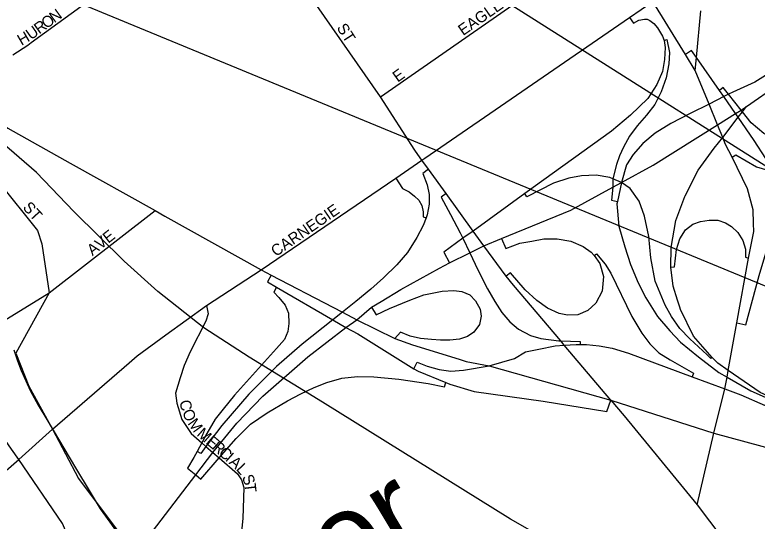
# Model space of a CAD drawing. Extents: x -561 to 1170, y 0 to 846.
# Drawn here: x 245.33 to 254.24, y 281.07 to 287.14 of the extents above; entities that cross this region are included whole.
import ezdxf

# ---------------------------------------------------------------- set-up
doc = ezdxf.new("R2010")
doc.units = 0
for name, color, linetype in [('GM_X_City_Street', 7, 'Continuous'), ('GM_X_City_Street_Text', 7, 'Continuous'), ('GM_X_Interchange_Ramps', 7, 'Continuous'), ('GM_X_Interstate_Route', 7, 'Continuous'), ('GM_X_Major_River_Text', 7, 'Continuous'), ('GM_X_Rail_Line', 7, 'Continuous'), ('GM_X_State_Route', 7, 'Continuous'), ('GM_X_US_Route', 7, 'Continuous'), ('SH_Text', 7, 'Continuous')]:
    doc.layers.add(name, color=color, linetype=linetype)

msp = doc.modelspace()

# ---------------------------------------------------------------- linework, layer by layer
at = {"layer": 'GM_X_City_Street'}
for points in [[(250.1333, 285.517), (249.7179, 286.1532), (248.7741, 287.5188), (248.0002, 288.6008), (247.8878, 288.7666)], [(245.5316, 286.8049), (248.0002, 288.6008)], [(250.2527, 285.4209), (252.706, 287.107), (252.985, 287.2988), (253.58, 287.5635), (254.866, 288.1359), (255.0327, 288.2133)], [(249.7179, 286.1532), (252.4627, 288.066)], [(253.4941, 286.472), (253.3756, 286.6645), (252.985, 287.2988)], [(253.4941, 286.472), (253.5086, 286.6274), (253.5607, 287.1869)], [(245.3107, 286.6578), (245.489, 286.774), (245.5316, 286.8049)], [(253.7613, 285.8197), (253.6593, 286.0687), (253.4941, 286.472)], [(238.1204, 284.9628), (238.7277, 285.3935), (240.1107, 285.69), (240.5256, 285.769), (241.0986, 285.7492), (243.7856, 285.5516), (244.6352, 285.4528), (244.96, 285.3732), (245.1334, 285.1347), (245.6061, 284.5536), (245.6582, 284.3931), (245.7449, 283.8077), (245.3464, 283.081), (245.5044, 282.6858), (245.785, 282.1713), (246.0971, 281.579), (246.7785, 280.6727), (248.0696, 278.9551)], [(254.1933, 284.6379), (254.19, 284.7992), (254.1222, 285.0516), (253.9354, 285.4306), (253.8587, 285.582), (253.8232, 285.6685), (253.7613, 285.8197)], [(250.8636, 284.4994), (250.8297, 284.5466), (250.507, 284.9972), (250.2966, 285.2869), (250.217, 285.3964), (250.1666, 285.4659), (250.1333, 285.517)], [(248.289, 284.0812), (249.9022, 285.18), (250.217, 285.3964), (250.2527, 285.4209)], [(243.5852, 282.8241), (243.8412, 282.7253), (243.9237, 282.7107), (244.0096, 282.7134), (244.0868, 282.7427), (244.1543, 282.7893), (244.5167, 283.0513), (245.7449, 283.8077), (247.0188, 284.7908)], [(253.5187, 281.2657), (253.7157, 282.1251), (253.8486, 282.6536), (253.8749, 282.7956), (253.8898, 282.8769), (253.9944, 283.4443), (254.1334, 284.2213), (254.1953, 284.5411), (254.1933, 284.6379)], [(251.3157, 283.8995), (251.2259, 284.0058), (250.9578, 284.3679), (250.8636, 284.4994)], [(252.4826, 282.5177), (251.9239, 283.1792), (251.8803, 283.2308), (251.3157, 283.8995)], [(247.6346, 283.6544), (247.6533, 283.5522), (247.6237, 283.4682), (247.4368, 283.1004), (247.3664, 282.9363), (247.3191, 282.7871), (247.2601, 282.6028), (247.2764, 282.4832), (247.3357, 282.2893), (247.4481, 282.1192), (247.5758, 282.008), (247.6262, 281.964), (247.7089, 281.8921), (247.7848, 281.8264), (248.0033, 281.6376), (248.0515, 281.5637), (248.0804, 281.4739), (248.0708, 281.1014), (247.955, 279.9881)], [(245.979, 280.8392), (245.969, 280.8912), (245.9054, 281.0429), (245.383, 281.8062), (245.2948, 281.933), (244.5167, 283.0513)]]:
    msp.add_lwpolyline(points, dxfattribs=at)
at = {"layer": 'GM_X_Interchange_Ramps'}
for points in [[(252.706, 287.107), (252.7523, 287.0395), (252.8159, 287.0729), (252.8852, 287.0876), (252.918, 287.0851), (252.9497, 287.0698), (252.9958, 287.0354), (253.0395, 286.9836), (253.0998, 286.8823), (253.1198, 286.8307), (253.1337, 286.7449), (253.126, 286.6012), (253.1014, 286.457), (253.0315, 286.3038), (252.9253, 286.1363), (252.7158, 285.9361), (252.4904, 285.7419), (251.4521, 284.9946), (250.8297, 284.5466), (250.7084, 284.4593), (250.4797, 284.2947), (250.5464, 284.1648)], [(253.1198, 286.8307), (253.1542, 286.8406), (253.1873, 286.6847), (253.1763, 286.5506), (253.1451, 286.3818), (253.0834, 286.2158), (253.0075, 286.0642), (252.9115, 285.9351), (252.797, 285.8092), (252.7065, 285.684), (252.6318, 285.5536), (252.5877, 285.449), (252.551, 285.3456), (252.5051, 285.1741), (252.5042, 285.0706), (252.4894, 284.9148), (252.56, 284.9018)], [(253.9944, 283.4443), (254.1007, 283.4226), (254.2621, 284.0125), (254.3897, 284.4411), (254.4584, 284.7172), (254.4592, 284.7592), (254.4636, 284.965), (254.4358, 285.1728), (254.3963, 285.2724), (254.3394, 285.4167), (254.2026, 285.6328), (254.0095, 285.9096), (253.9774, 285.9555), (253.8362, 286.158), (253.7845, 286.232), (253.5086, 286.6274), (253.4495, 286.7122), (253.3756, 286.6645)], [(254.4778, 286.4983), (254.2098, 286.3316), (253.9432, 286.2119), (253.893, 286.1866), (253.8362, 286.158), (253.6593, 286.0687), (253.434, 285.9549), (253.2013, 285.8362), (253.0128, 285.72), (252.8637, 285.5971), (252.75, 285.4648), (252.6714, 285.34), (252.6116, 285.1292), (252.56, 284.9018), (252.5543, 284.8709), (252.5762, 284.6041), (252.6485, 284.3556), (252.7172, 284.1449), (252.8081, 283.927), (252.902, 283.7457), (253.0427, 283.5226), (253.1884, 283.3493), (253.3175, 283.216), (253.5338, 283.0406), (253.7779, 282.8505), (253.8749, 282.7956), (254.1624, 282.633), (254.3668, 282.5379)], [(256.3616, 285.3074), (256.242, 285.3407), (255.6971, 285.4482), (255.4599, 285.4891), (254.9224, 285.5261), (254.6816, 285.5521), (254.4925, 285.6151), (254.3146, 285.7152), (254.1627, 285.845), (254.06, 285.9749), (254.043, 285.9966), (253.893, 286.1866), (253.8291, 286.2676), (253.7845, 286.232)], [(253.9354, 285.4306), (253.9811, 285.4594), (254.2294, 285.3148), (254.3665, 285.2777), (254.3963, 285.2724), (254.5333, 285.248), (254.789, 285.2592), (255.6182, 285.2841), (255.8676, 285.2889), (256.2133, 285.2438), (256.3359, 285.2104)], [(250.2966, 285.2869), (250.2274, 285.2366), (250.2789, 285.1023), (250.3018, 284.9849), (250.3032, 284.8667), (250.2788, 284.7407), (250.2654, 284.7057), (250.2296, 284.6119), (250.1536, 284.4706), (250.0421, 284.2881), (249.9166, 284.1409), (249.7572, 283.9851), (249.6053, 283.8517), (249.4233, 283.7034), (249.2624, 283.5752), (249.1478, 283.484), (248.78, 283.1911), (248.4731, 282.9223), (248.1396, 282.5924), (247.8177, 282.217), (247.6262, 281.964), (247.5632, 281.8808), (247.5199, 281.904)], [(253.6961, 283.0321), (253.6823, 283.0182), (253.6361, 283.0624), (253.4281, 283.256), (253.3089, 283.3801), (253.2109, 283.5205), (253.1342, 283.6593), (253.0145, 283.9458), (252.9604, 284.2236), (252.9373, 284.4822), (252.8871, 284.7253), (252.8215, 284.9066), (252.7132, 285.0563), (252.6116, 285.1292), (252.5051, 285.1741), (252.4694, 285.1891), (252.3055, 285.2171), (252.1299, 285.2067), (251.9794, 285.1797), (251.7961, 285.1199), (251.4759, 284.9559), (251.4521, 284.9946)], [(249.9022, 285.18), (249.9855, 285.0584), (250.065, 285.0172), (250.129, 284.9659), (250.1776, 284.9179), (250.2146, 284.8537), (250.2331, 284.7773), (250.2312, 284.7188), (250.2654, 284.7057)], [(250.507, 284.9972), (250.4463, 284.9531), (250.5605, 284.7453), (250.6767, 284.5261), (250.7084, 284.4593), (250.7909, 284.2855), (250.8887, 284.0797), (251.0035, 283.8531), (251.0901, 283.7029), (251.1763, 283.5714), (251.2693, 283.4576), (251.3747, 283.3718), (251.5191, 283.2942), (251.6406, 283.2581), (251.8577, 283.2318), (251.8803, 283.2308), (252.1153, 283.221), (252.1159, 283.1856)], [(253.2024, 284.1129), (253.2448, 284.1179), (253.2679, 284.3238), (253.3078, 284.4545), (253.376, 284.5619), (253.4665, 284.6281), (253.5577, 284.6616), (253.6595, 284.6777), (253.7655, 284.6751), (253.8582, 284.6431), (253.9272, 284.5993), (254.0057, 284.5279), (254.0634, 284.4321), (254.0959, 284.3307), (254.0981, 284.2324), (254.1334, 284.2213)], [(251.171, 284.4556), (251.2222, 284.3384), (251.3913, 284.4006), (251.534, 284.4267), (251.6768, 284.4529), (251.8385, 284.4522), (252.0024, 284.4242), (252.1502, 284.3619), (252.2462, 284.2915), (252.2806, 284.2524), (252.3479, 284.1561), (252.3926, 284.0034), (252.3794, 283.8269), (252.3039, 283.6812), (252.2046, 283.5937), (252.0848, 283.5434), (251.9624, 283.5372), (251.8614, 283.5579), (251.7239, 283.6219), (251.5947, 283.7149), (251.4542, 283.84), (251.28, 284.0452), (251.2259, 284.0058)], [(252.2806, 284.2524), (252.3106, 284.2737), (252.4145, 284.1514), (252.4802, 284.0423), (252.7323, 283.5237), (252.8529, 283.3209), (252.9492, 283.1932), (253.0591, 283.0866), (253.1933, 283.003), (253.473, 282.8439), (253.4566, 282.7998)], [(248.4086, 284.0178), (248.366, 283.9386), (248.4709, 283.8729), (249.1478, 283.484), (249.3049, 283.3888), (249.4464, 283.3125), (250.1198, 282.896), (250.1695, 282.8652), (250.5045, 282.7293), (250.5504, 282.7106), (250.843, 282.6222), (251.6711, 282.5062), (252.4342, 282.3831), (252.4826, 282.5177)], [(248.4709, 283.8729), (248.4398, 283.8125), (248.5016, 283.751), (248.5752, 283.6574), (248.6159, 283.5602), (248.6193, 283.4389), (248.6066, 283.3425), (248.5672, 283.2466), (248.4742, 283.138), (247.9678, 282.5774), (247.8329, 282.4109), (247.7377, 282.2921), (247.6365, 282.121), (247.5758, 282.008), (247.5199, 281.904), (247.4803, 281.8305), (247.4044, 281.7023), (247.5033, 281.6226)], [(249.6128, 283.6347), (249.6675, 283.5436), (249.8279, 283.6163), (250.0697, 283.7195), (250.2411, 283.7816), (250.4596, 283.8257), (250.6004, 283.8328), (250.6968, 283.82), (250.7908, 283.7838), (250.8606, 283.7097), (250.9166, 283.6093), (250.9257, 283.5269), (250.9068, 283.4265), (250.8387, 283.334), (250.7629, 283.2807), (250.6679, 283.2502), (250.5527, 283.2376), (250.4408, 283.2403), (250.33, 283.2481), (250.1986, 283.2603), (250.0757, 283.2868), (249.9601, 283.335), (249.893, 283.2566)], [(250.1198, 282.896), (250.1606, 282.9737), (250.2799, 282.9259), (250.4232, 282.885), (250.5622, 282.8666), (250.7136, 282.8789), (251.0226, 282.9317), (251.3262, 283.0184), (251.4598, 283.0981), (251.6195, 283.1307), (251.8152, 283.1689), (251.9239, 283.1792), (252.0651, 283.1847), (252.1159, 283.1856), (252.1914, 283.1869), (252.3433, 283.1702), (252.498, 283.1423), (252.6944, 283.0839), (253.4566, 282.7998), (253.8486, 282.6536), (254.041, 282.582), (254.3329, 282.4574), (254.3668, 282.5379)], [(247.5033, 281.6226), (247.5653, 281.5727), (247.7848, 281.8264), (247.988, 282.0614), (248.161, 282.2303), (248.3623, 282.3691), (248.6047, 282.5124), (248.7642, 282.5933), (248.9256, 282.671), (249.0754, 282.7325), (249.2548, 282.7822), (249.4433, 282.8039), (249.6399, 282.8009), (249.9377, 282.7691), (250.2901, 282.7181), (250.486, 282.6776), (250.5045, 282.7293)]]:
    msp.add_lwpolyline(points, dxfattribs=at)
at = {"layer": 'GM_X_Interstate_Route'}
for points in [[(254.049, 286.0003), (254.1085, 286.0378), (254.8688, 286.5667), (255.0583, 286.6986), (255.3133, 286.8689), (256.0613, 287.3694), (256.1396, 287.4226)], [(253.3704, 284.9616), (253.3735, 284.9699), (253.5298, 285.2754), (253.7228, 285.5385), (253.8232, 285.6685), (254.0095, 285.9096), (254.06, 285.9749), (254.1085, 286.0378)], [(250.9578, 284.3679), (251.171, 284.4556), (252.0039, 284.7981), (252.5042, 285.0706), (252.6116, 285.1292), (252.9889, 285.3347), (253.7613, 285.8197), (253.9774, 285.9555), (254.043, 285.9966), (254.049, 286.0003)], [(253.2812, 283.7169), (253.2291, 283.8855), (253.2024, 284.1129), (253.2069, 284.3511), (253.2624, 284.6717), (253.3704, 284.9616)], [(250.4287, 284.1003), (250.5464, 284.1648), (250.7909, 284.2855), (250.9578, 284.3679)], [(249.7278, 283.7038), (249.9648, 283.8462), (250.4287, 284.1003)], [(245.8911, 279.2953), (245.995, 279.5138), (246.3766, 280.1458), (246.7785, 280.6727), (247.5033, 281.6226), (247.7089, 281.8921), (247.9976, 282.2454), (248.3075, 282.5658), (248.8499, 283.0401), (249.3049, 283.3888), (249.4354, 283.4825), (249.6128, 283.6347), (249.7278, 283.7038)], [(255.0705, 282.2875), (254.788, 282.3757), (254.6491, 282.4389), (254.2736, 282.6096), (253.8898, 282.8769), (253.7639, 282.9646), (253.6961, 283.0321), (253.4732, 283.2849), (253.316, 283.6042), (253.3073, 283.6323), (253.2812, 283.7169)]]:
    msp.add_lwpolyline(points, dxfattribs=at)
at = {"layer": 'GM_X_Rail_Line'}
for points in [[(254.8893, 279.0093), (254.1245, 279.4237), (253.3491, 279.8912), (252.6374, 280.3162), (251.2778, 281.0919), (249.0258, 282.4945), (248.1442, 283.0364), (247.6024, 283.3871), (247.0501, 283.8227), (246.6464, 284.184), (246.0409, 284.779), (245.5948, 285.2466), (245.1805, 285.6078), (244.83, 285.8522), (244.4795, 286.1072), (243.5128, 286.6598), (242.7162, 286.8192), (240.7694, 286.9179)], [(245.322, 283.124), (245.3682, 282.992), (245.4094, 282.8765), (245.4672, 282.7494), (245.52, 282.6355), (245.6157, 282.4606), (245.718, 282.2873), (246.0612, 281.7098), (246.2361, 281.4177), (246.3599, 281.218), (246.4754, 281.0563), (246.5794, 280.9095), (246.685, 280.7808), (246.9358, 280.4854), (247.2737, 280.0283), (247.4994, 279.7232), (247.5836, 279.6115), (247.6547, 279.5288), (247.7258, 279.4664), (247.8158, 279.4011), (247.9087, 279.3488), (248.0132, 279.3038), (248.1279, 279.2701)]]:
    msp.add_lwpolyline(points, dxfattribs=at)
at = {"layer": 'GM_X_State_Route'}
for points in [[(247.6346, 283.6544), (248.289, 284.0812)], [(246.7068, 282.9685), (246.803, 283.0516), (247.1458, 283.3035), (247.6346, 283.6544)], [(239.5465, 276.6911), (241.5821, 278.5035), (243.2055, 279.9371), (244.6749, 281.1977), (245.383, 281.8062), (245.785, 282.1713), (246.7068, 282.9685)], [(252.4826, 282.5177), (252.6423, 282.3332), (253.5187, 281.2657), (253.9479, 280.6954), (254.1269, 280.5585), (254.5338, 280.3204), (254.993, 280.0573)]]:
    msp.add_lwpolyline(points, dxfattribs=at)
at = {"layer": 'GM_X_US_Route'}
for points in [[(245.1152, 285.8776), (245.2503, 285.7786), (245.9976, 285.3612)], [(245.9976, 285.3612), (247.0188, 284.7908), (247.1342, 284.7263)], [(247.1342, 284.7263), (248.289, 284.0812)], [(248.289, 284.0812), (248.4086, 284.0178), (249.1491, 283.6339)], [(249.1491, 283.6339), (249.2624, 283.5752), (249.4354, 283.4825), (249.893, 283.2566), (250.1018, 283.1811), (250.6625, 283.0095)], [(250.6625, 283.0095), (250.7482, 282.9832), (251.0226, 282.9317), (252.4826, 282.5177)], [(252.4826, 282.5177), (253.7157, 282.1251), (255.3983, 281.6697), (257.2066, 281.132), (259.8673, 280.4145), (260.5971, 280.2105)]]:
    msp.add_lwpolyline(points, dxfattribs=at)
at = {"layer": 'SH_Text'}
msp.add_lwpolyline([(164.075, 342.4211), (260.8944, 281.1826), (164.075, 321.0987)], close=True, dxfattribs=at)

# ---------------------------------------------------------------- texts
at = {"layer": 'GM_X_City_Street_Text'}
for s, rotation, p in [('EAGLE', 34.82713, (250.7098, 286.8829)), ('N', 36.03058, (245.809, 287.035)), ('O', 36.04952, (245.7129, 286.965)), ('U', 35.13325, (245.5274, 286.8324)), ('R', 36.01817, (245.6264, 286.9022)), ('ST', 302.73208, (249.1894, 286.9826)), ('H', 30.21395, (245.4141, 286.7658)), ('E', 35.54358, (249.9255, 286.3242)), ('ST', 312.5121, (245.4208, 284.8239)), ('CARNEGIE', 34.59175, (248.4646, 284.2337)), ('AVE', 38.05088, (246.2655, 284.2447)), ('C', 283.50613, (247.3055, 282.5056)), ('O', 292.92447, (247.3381, 282.3786)), ('M', 306.17025, (247.4011, 282.2396)), ('M', 318.67313, (247.5069, 282.1008)), ('E', 320.00835, (247.6166, 282.0044)), ('R', 318.76381, (247.6888, 281.9438)), ('C', 318.48745, (247.7691, 281.8735)), ('I', 318.46449, (247.8491, 281.8026)), ('A', 318.47662, (247.8936, 281.7632)), ('L', 313.18354, (247.9802, 281.6867)), ('S', 291.91808, (248.0552, 281.5973)), ('T', 276.48801, (248.0884, 281.5184))]:
    msp.add_text(s, height=0.135, rotation=rotation, dxfattribs=at).set_placement(p)
at = {"layer": 'GM_X_Major_River_Text'}
msp.add_text('River', height=1.08066, rotation=30.9791, dxfattribs=at).set_placement((247.4536, 279.1326))

doc.saveas('drawing.dxf')
